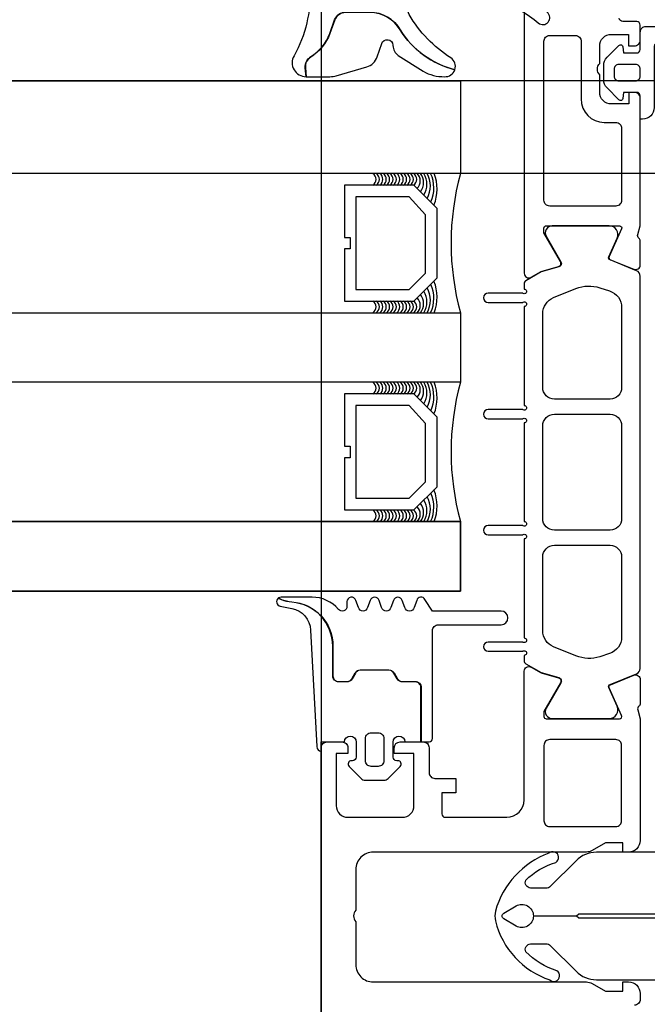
# Model space of a CAD drawing. Header units: millimetres. Extents: x 373037 to 682063, y 76092 to 274210.
# Tile 478 of 552: x 674343 to 674397, y 273166 to 273250. Entities that reach past the tile are written whole.
import ezdxf

# ---------------------------------------------------------------- set-up
doc = ezdxf.new("R2010")
doc.units = ezdxf.units.MM
doc.header["$LTSCALE"] = 100
doc.layers.get('0').update_dxf_attribs({"linetype": 'CONTINUOUS'})
doc.layers.add('PUDORYS', color=253, linetype='CONTINUOUS')

# ---------------------------------------------------------------- blocks, each defined once
blk = doc.blocks.new('284336')
for points in [[(-0.7, -9.6), (-10, -9.6, 0.414511), (-10.51, -10.11), (-10.51, -15.51, -1), (-11.69, -15.51), (-11.69, -9.605), (-12.695, -8.948, -0.668884), (-12.6, -8.233), (-11.993, -8.006, 0.766384), (-11.993, -7.214), (-12.6, -6.987, -0.76831), (-12.6, -6.233), (-11.993, -6.006, 0.766384), (-11.993, -5.214), (-12.6, -4.987, -0.76831), (-12.6, -4.233), (-11.993, -4.006, 0.766384), (-11.993, -3.214), (-12.6, -2.987, -0.877523), (-12.5, -2.22), (-12.1, -2.22, 0.698129), (-11.835, -1.497, -0.220231), (-12.89, 0.782), (-12.89, 3.454, -0.157143), (-12.817, 3.682), (-12.688, 3.424, -0.067482), (-12.476, 2.53, 0.393136), (-8.659, -1.02), (-6.1, -1.02, -0.414214), (-5.61, -1.51), (-5.61, -2.221, -0.267949), (-5.855, -2.646), (-6.355, -2.934, 0.267949), (-6.61, -3.376), (-6.61, -5.844, 0.267949), (-6.355, -6.286), (-5.855, -6.574, -0.267949), (-5.61, -6.999), (-5.61, -8.11, 0.414215), (-5.1, -8.62), (-0.41, -8.62), (-0.41, -9.31, -0.414212), (-0.7, -9.6)], [(-0.41, 0), (-0.41, -2, 0.990243), (-0.4, -3.02), (0.9, -3.02, 0.414214), (1.21, -2.71), (1.21, -2.61, -0.668123), (1.705, -2.405), (2.746, -3.445, -0.199004), (2.89, -3.792), (2.89, -5.428, -0.199038), (2.746, -5.775), (1.705, -6.815, -0.668191), (1.21, -6.61), (1.21, -6.51, 0.414214), (0.9, -6.2), (-0.4, -6.2, 0.990269), (-0.41, -7.22), (-0.41, -8.6), (-5.1, -8.6, -0.414215), (-5.59, -8.11), (-5.59, -6.999, 0.267949), (-5.845, -6.557), (-6.345, -6.268, -0.267949), (-6.59, -5.844), (-6.59, -3.376, -0.267949), (-6.345, -2.952), (-5.845, -2.663, 0.267949), (-5.59, -2.221), (-5.59, -1.51, 0.414214), (-6.1, -1), (-8.659, -1, -0.393156), (-12.456, 2.532, 0.067572), (-12.669, 3.432), (-12.803, 3.7, -0.637545), (-12.117, 3.529), (-11.923, 2.531, 0.344315), (-10.055, 0.907), (0, 0.38, -0.406913), (0.39, 0), (-0.41, 0)], [(1.7, -4.31, 0.414235), (1.2, -3.81), (-0.7, -3.81, 0.414214), (-1.2, -4.31), (-1.2, -4.91, 0.414214), (-0.7, -5.41), (1.2, -5.41, 0.414235), (1.7, -4.91), (1.7, -4.31)]]:
    blk.add_lwpolyline(points, format="xyb", close=True)
blk = doc.blocks.new('284325')
for points in [[(0.836, -5.231, -0.560316), (0.937, -4.729), (1.943, -4.363, 0.3153), (2.14, -4.081), (2.14, -1.886, 0.451558), (1.802, -1.588), (0.905, -1.702, -0.399586), (0.568, -1.462), (0.297, -0.069, -0.415977), (0.528, 0.288, 0.024107), (6.149, 1.242, 0.076636), (8.992, 2.341, -0.577615), (10.79, 1.299), (10.015, 1.369, 0.283171), (9.078, 0.899, -0.168429), (7.068, -0.736), (5.898, -1.161, 0.315302), (5.24, -2.101), (5.24, -4.21, 0.269719), (6.757, -6.818, -0.194797), (10.185, -11.528, -0.342663), (9.166, -11.166, 0.119207), (5.433, -7.586, 0.578571), (3.63, -8.623), (3.629, -11.77, 0.176415), (6.159, -18.716, -1), (5.24, -19.487, -0.176415), (2.43, -11.771), (2.43, -8.891, 0.208286), (0.836, -5.231)], [(8.954, -6.65), (10.325, -8.78, -0.134555), (10.789, -10.631, -0.339795), (10.194, -11.525, 0.194788), (6.762, -6.809, -0.269736), (5.25, -4.21), (5.25, -2.101, -0.315302), (5.901, -1.171), (7.071, -0.745, 0.168429), (9.086, 0.894, -0.283167), (10.014, 1.359), (10.79, 1.289), (10.791, -0.743, -0.070852), (10.712, -1.302), (9.95, -3.927, -0.241839), (9.08, -4.826), (7.933, -5.215, 0.836024), (8.08, -6.191), (8.112, -6.191, -0.255349), (8.954, -6.65)]]:
    blk.add_lwpolyline(points, format="xyb", close=True)
blk = doc.blocks.new('244748_a')
blk.add_lwpolyline([(8.317, -1.695, 0.082248), (6.343, -0.896, -1.09695), (6.943, -0.101, -0.315353), (11.26, -5.152, -0.480529), (10.87, -5.64), (4.269, -5.64), (4.079, -5.45), (-16.527, -5.45), (-16.717, -5.64), (-20.426, -5.64, 0.574019), (-21.926, -4.784), (-22.99, -5.403, 0.524827), (-22.99, -5.897), (-21.926, -6.516, 0.574021), (-20.426, -5.66), (-16.717, -5.66), (-16.527, -5.85), (4.079, -5.85), (4.269, -5.66), (10.87, -5.66, -0.480529), (11.26, -6.148, -0.326229), (6.881, -11.091, -1.09695), (6.281, -10.297, 0.081457), (8.317, -9.605, 0.599203), (7.485, -8.05), (5.524, -8.05, 0.198965), (5.171, -8.197), (2.217, -11.15), (0.929, -12.01, -0.738038), (0.509, -11.62), (0.866, -11, 1), (0.346, -10.7), (0, -11.3), (-0.979, -11.3, 0.619205), (-1.45, -12.061), (-1.275, -12.426, -0.808139), (-2.038, -13.038), (-3.632, -11.444, 0.198906), (-4.339, -11.151), (-14.987, -11.15, -0.198936), (-16.755, -10.418), (-18.976, -8.197, 0.198942), (-19.33, -8.05), (-20.666, -8.05, 0.500217), (-21.094, -8.731, 0.122037), (-18.497, -10.274, -1.093735), (-19.1, -11.066, -0.240768), (-23.705, -6.07, -0.106226), (-23.705, -5.23, -0.256232), (-19.005, -0.132, -1.093735), (-18.402, -0.924, 0.116856), (-21.094, -2.569, 0.500217), (-20.666, -3.25), (-19.33, -3.25, 0.198942), (-18.976, -3.104), (-16.755, -0.882, -0.198936), (-14.987, -0.149), (-4.339, -0.149, 0.198907), (-3.632, 0.144), (-2.038, 1.738, -0.808139), (-1.275, 1.126), (-1.45, 0.761, 0.619205), (-0.979, 0), (0, 0), (0.346, -0.6, 1), (0.866, -0.3), (0.509, 0.32, -0.738038), (0.929, 0.71), (2.217, -0.15), (5.171, -3.104, 0.198965), (5.524, -3.25), (7.485, -3.25, 0.599203)], format="xyb", close=True)
blk = doc.blocks.new('246426')
for points in [[(-1.84, 0.643), (-2.861, -0.378, 0.198926), (-3.154, -1.085), (-3.154, -2.312, 0.198926), (-2.861, -3.019), (-1.84, -4.04, 0.637051), (-1.5, -3.916), (-1.454, -3.398), (-0.301, -3.398, -0.41484), (-0.001, -3.699), (-0.004, -5.19, 0.414232), (0.496, -5.69), (2.145, -5.69, 0.071862), (2.201, -5.682, 0.157876), (3.727, -4.638, 0.360336), (3.48, 2.389, 0.964062), (2.537, 1.485, -0.403385), (2.251, -4.337, -0.190964), (2.114, -4.391), (1.696, -4.391, -0.414214), (1.196, -3.891), (1.196, 1.31, 0.414201), (0.196, 2.31), (-0.004, 2.31), (-0.004, 0.302, -0.414214), (-0.304, 0.002), (-1.454, 0.002), (-1.5, 0.519, 0.637051), (-1.84, 0.643)], [(-2.254, -1.398, -0.414214), (-1.854, -0.998), (-0.404, -0.998, -0.414214), (-0.004, -1.398), (-0.004, -1.998, -0.414214), (-0.404, -2.398), (-1.854, -2.398, -0.414214), (-2.254, -1.998), (-2.254, -1.398)]]:
    blk.add_lwpolyline(points, format="xyb", close=True)

msp = doc.modelspace()

# ---------------------------------------------------------------- linework, layer by layer
at = {"layer": 'PUDORYS', "color": 252, "true_color": 0x939598}
for p, q in [((674038.144, 273245.154), (674381.138, 273245.154)), ((674381.138, 273245.154), (674381.138, 273237.154)), ((674381.138, 273245.154), (674381.138, 273237.154)), ((674381.138, 273237.154), (674038.144, 273237.154)), ((674038.144, 273225.154), (674381.138, 273225.154)), ((674381.138, 273225.154), (674381.138, 273219.154)), ((674381.138, 273225.154), (674381.138, 273219.154)), ((674381.138, 273219.154), (674038.144, 273219.154)), ((674038.144, 273207.154), (674381.138, 273207.154)), ((674381.138, 273207.154), (674381.138, 273201.154)), ((674381.138, 273207.154), (674381.138, 273201.154)), ((674381.138, 273201.154), (674038.144, 273201.154))]:
    msp.add_line(p, q, dxfattribs=at)
at = {"layer": 'PUDORYS', "color": 252, "ltscale": 15, "true_color": 0x939598}
for points in [[(674369.138, 273038.154), (674434.138, 273038.154), (674434.138, 273267.154), (674369.138, 273267.154)], [(655063.637, 249619.154), (681589.64, 249619.154), (681589.64, 273245.154), (655063.637, 273245.154)], [(681581.64, 273237.154), (655071.637, 273237.154), (655071.637, 249627.154), (681581.64, 249627.154)], [(674381.138, 273219.154), (674038.144, 273219.154), (674038.144, 273225.154), (674381.138, 273225.154)], [(674038.144, 273201.154), (674381.138, 273201.154), (674381.138, 273207.154), (674038.144, 273207.154)]]:
    msp.add_lwpolyline(points, close=True, dxfattribs=at)
at = {"layer": 'PUDORYS', "color": 252, "true_color": 0x939598}
for points in [[(674386.638, 273260.954), (674386.638, 273232.654), (674386.638, 273228.554, 0.57735), (674387.238, 273228.208), (674388.101, 273228.706), (674389.593, 273229.134, 0.488701), (674389.77, 273229.573), (674388.338, 273232.039), (674388.338, 273232.459, -0.432566), (674388.538, 273232.654), (674394.843, 273232.654, -0.548397), (674395.028, 273232.373), (674393.96, 273229.989, 0.425336), (674394.068, 273229.722), (674396.091, 273228.905, 0.531563), (674396.641, 273229.276), (674396.641, 273231.34, 0.231306), (674396.525, 273231.577, -0.306185), (674396.421, 273231.897), (674396.638, 273232.654), (674396.638, 273232.654), (674396.638, 273243.654, 0.414426), (674396.138, 273244.154), (674395.645, 273244.154), (674395.645, 273243.154), (674394.145, 273243.154, -0.414214), (674393.145, 273244.154), (674393.145, 273245.654, -0.399985), (674393.145, 273246.654), (674393.145, 273248.154, -0.414214), (674394.145, 273249.154), (674395.638, 273249.154), (674395.638, 273248.154), (674396.138, 273248.154, 0.414456), (674396.638, 273248.655), (674396.637, 273249.955, 0.413971), (674396.337, 273250.254), (674395.138, 273250.254, -0.414214), (674394.838, 273250.554)], [(674386.638, 273260.954), (674386.638, 273232.654), (674386.638, 273228.554, 0.57735), (674387.238, 273228.208), (674388.101, 273228.706), (674389.593, 273229.134, 0.488701), (674389.77, 273229.573), (674388.338, 273232.039), (674388.338, 273232.459, -0.432566), (674388.538, 273232.654), (674394.843, 273232.654, -0.548397), (674395.028, 273232.373), (674393.96, 273229.989, 0.425336), (674394.068, 273229.722), (674396.091, 273228.905, 0.531563), (674396.641, 273229.276), (674396.641, 273231.34, 0.231306), (674396.525, 273231.577, -0.306185), (674396.421, 273231.897), (674396.638, 273232.654), (674396.638, 273232.654), (674396.638, 273243.654, 0.414426), (674396.138, 273244.154), (674395.645, 273244.154), (674395.645, 273243.154), (674394.145, 273243.154, -0.414214), (674393.145, 273244.154), (674393.145, 273245.654, -0.399985), (674393.145, 273246.654), (674393.145, 273248.154, -0.414214), (674394.145, 273249.154), (674395.638, 273249.154), (674395.638, 273248.154), (674396.138, 273248.154, 0.414456), (674396.638, 273248.655), (674396.637, 273249.955, 0.413971), (674396.337, 273250.254), (674395.138, 273250.254, -0.414214), (674394.838, 273250.554)], [(674369.138, 273039.154), (674369.138, 273187.654, -0.414214), (674369.638, 273188.154), (674370.938, 273188.154, -0.41422), (674371.438, 273187.654), (674371.438, 273187.154), (674370.438, 273187.154), (674370.438, 273182.654, 0.414214), (674371.438, 273181.654), (674376.138, 273181.654, 0.414214), (674377.138, 273182.654), (674377.138, 273187.154), (674375.438, 273187.154), (674375.438, 273187.654, -0.414201), (674375.938, 273188.154), (674377.938, 273188.154, -0.414214), (674378.438, 273187.654), (674378.438, 273185.511, 0.414214), (674378.938, 273185.011), (674380.738, 273185.011), (674380.738, 273183.76), (674379.538, 273183.76), (674379.538, 273181.954, 0.414214), (674379.838, 273181.654), (674385.137, 273181.654, 0.414167), (674386.637, 273183.154), (674386.638, 273190.152), (674386.638, 273194.252, -0.57735), (674387.238, 273194.599), (674388.101, 273194.1), (674389.593, 273193.672, -0.488701), (674389.77, 273193.233), (674388.338, 273190.768), (674388.338, 273190.347, 0.432566), (674388.538, 273190.152), (674394.843, 273190.152, 0.548397), (674395.028, 273190.434), (674393.96, 273192.818, -0.425336), (674394.068, 273193.085), (674396.091, 273193.901, -0.531563), (674396.641, 273193.53), (674396.641, 273191.466, -0.231306), (674396.525, 273191.229, 0.306185), (674396.421, 273190.91), (674396.638, 273190.152), (674396.638, 273179.649, -0.414214), (674395.638, 273178.649), (674395.138, 273178.649), (674395.138, 273179.449), (674393.638, 273179.449), (674392.494, 273178.788, -0.13165), (674391.994, 273178.654), (674373.63, 273178.654, 0.414214), (674372.13, 273177.154), (674372.13, 273173.654, 0.399985), (674372.13, 273172.654), (674372.13, 273168.954, 0.414214), (674373.63, 273167.454), (674391.994, 273167.454, -0.13165), (674392.494, 273167.32), (674393.638, 273166.66), (674395.138, 273166.66), (674395.138, 273167.46), (674395.638, 273167.46, -0.414214), (674396.638, 273166.46), (674396.638, 273165.954, -0.414214), (674396.138, 273165.454)], [(674369.138, 273039.154), (674369.138, 273187.654, -0.414214), (674369.638, 273188.154), (674370.938, 273188.154, -0.41422), (674371.438, 273187.654), (674371.438, 273187.154), (674370.438, 273187.154), (674370.438, 273182.654, 0.414214), (674371.438, 273181.654), (674376.138, 273181.654, 0.414214), (674377.138, 273182.654), (674377.138, 273187.154), (674375.438, 273187.154), (674375.438, 273187.654, -0.414201), (674375.938, 273188.154), (674377.938, 273188.154, -0.414214), (674378.438, 273187.654), (674378.438, 273185.511, 0.414214), (674378.938, 273185.011), (674380.738, 273185.011), (674380.738, 273183.76), (674379.538, 273183.76), (674379.538, 273181.954, 0.414214), (674379.838, 273181.654), (674385.137, 273181.654, 0.414167), (674386.637, 273183.154), (674386.638, 273190.152), (674386.638, 273194.252, -0.57735), (674387.238, 273194.599), (674388.101, 273194.1), (674389.593, 273193.672, -0.488701), (674389.77, 273193.233), (674388.338, 273190.768), (674388.338, 273190.347, 0.432566), (674388.538, 273190.152), (674394.843, 273190.152, 0.548397), (674395.028, 273190.434), (674393.96, 273192.818, -0.425336), (674394.068, 273193.085), (674396.091, 273193.901, -0.531563), (674396.641, 273193.53), (674396.641, 273191.466, -0.231306), (674396.525, 273191.229, 0.306185), (674396.421, 273190.91), (674396.638, 273190.152), (674396.638, 273179.649, -0.414214), (674395.638, 273178.649), (674395.138, 273178.649), (674395.138, 273179.449), (674393.638, 273179.449), (674392.494, 273178.788, -0.13165), (674391.994, 273178.654), (674373.63, 273178.654, 0.414214), (674372.13, 273177.154), (674372.13, 273173.654, 0.399985), (674372.13, 273172.654), (674372.13, 273168.954, 0.414214), (674373.63, 273167.454), (674391.994, 273167.454, -0.13165), (674392.494, 273167.32), (674393.638, 273166.66), (674395.138, 273166.66), (674395.138, 273167.46), (674395.638, 273167.46, -0.414214), (674396.638, 273166.46), (674396.638, 273165.954, -0.414214), (674396.138, 273165.454)]]:
    msp.add_lwpolyline(points, format="xyb", dxfattribs=at)
for points in [[(674388.338, 273234.854), (674388.338, 273248.554, -0.414214), (674388.838, 273249.054), (674391.045, 273249.054, -0.414214), (674391.545, 273248.554), (674391.545, 273243.584, 0.411139), (674393.545, 273241.554), (674394.538, 273241.554, -0.414214), (674395.038, 273241.054), (674395.038, 273234.854, -0.414214), (674394.538, 273234.354), (674388.838, 273234.354, -0.414214), (674388.338, 273234.854)], [(674388.338, 273234.854), (674388.338, 273248.554, -0.414214), (674388.838, 273249.054), (674391.045, 273249.054, -0.414214), (674391.545, 273248.554), (674391.545, 273243.584, 0.411139), (674393.545, 273241.554), (674394.538, 273241.554, -0.414214), (674395.038, 273241.054), (674395.038, 273234.854, -0.414214), (674394.538, 273234.354), (674388.838, 273234.354, -0.414214), (674388.338, 273234.854)], [(674396.638, 273194.493), (674396.639, 273206.404), (674396.638, 273228.315, 0.305837), (674396.325, 273228.779), (674394.038, 273229.702, -0.425336), (674393.93, 273229.969), (674394.647, 273231.588, 0.543753), (674393.963, 273232.644), (674389.058, 273232.644, 0.578182), (674388.539, 273231.743), (674389.801, 273229.551, -0.488505), (674389.624, 273229.112), (674388.109, 273228.678), (674386.789, 273227.915, 0.282478), (674386.639, 273227.639), (674386.639, 273227.194, -1.447009), (674386.507, 273226.844), (674383.539, 273226.844, 1), (674383.539, 273226.044), (674386.507, 273226.044, -1.447009), (674386.639, 273225.694), (674386.639, 273217.154, -1.447009), (674386.507, 273216.804), (674383.539, 273216.804, 1), (674383.539, 273216.004), (674386.507, 273216.004, -1.447009), (674386.639, 273215.654), (674386.639, 273207.154, -1.447009), (674386.507, 273206.804), (674383.539, 273206.804, 1), (674383.539, 273206.004), (674386.507, 273206.004, -1.447009), (674386.639, 273205.654), (674386.639, 273197.114, -1.447009), (674386.507, 273196.764), (674383.539, 273196.764, 1), (674383.539, 273195.964), (674386.507, 273195.964, -1.447009), (674386.639, 273195.614), (674386.639, 273195.169, 0.282478), (674386.789, 273194.893), (674388.109, 273194.131), (674389.624, 273193.696, -0.488505), (674389.801, 273193.257), (674388.539, 273191.066, 0.578182), (674389.058, 273190.164), (674393.963, 273190.164, 0.543753), (674394.647, 273191.221), (674393.93, 273192.839, -0.425336), (674394.038, 273193.107), (674396.325, 273194.03, 0.305837), (674396.638, 273194.493)], [(674396.638, 273194.493), (674396.639, 273206.404), (674396.638, 273228.315, 0.305837), (674396.325, 273228.779), (674394.038, 273229.702, -0.425336), (674393.93, 273229.969), (674394.647, 273231.588, 0.543753), (674393.963, 273232.644), (674389.058, 273232.644, 0.578182), (674388.539, 273231.743), (674389.801, 273229.551, -0.488505), (674389.624, 273229.112), (674388.109, 273228.678), (674386.789, 273227.915, 0.282478), (674386.639, 273227.639), (674386.639, 273227.194, -1.447009), (674386.507, 273226.844), (674383.539, 273226.844, 1), (674383.539, 273226.044), (674386.507, 273226.044, -1.447009), (674386.639, 273225.694), (674386.639, 273217.154, -1.447009), (674386.507, 273216.804), (674383.539, 273216.804, 1), (674383.539, 273216.004), (674386.507, 273216.004, -1.447009), (674386.639, 273215.654), (674386.639, 273207.154, -1.447009), (674386.507, 273206.804), (674383.539, 273206.804, 1), (674383.539, 273206.004), (674386.507, 273206.004, -1.447009), (674386.639, 273205.654), (674386.639, 273197.114, -1.447009), (674386.507, 273196.764), (674383.539, 273196.764, 1), (674383.539, 273195.964), (674386.507, 273195.964, -1.447009), (674386.639, 273195.614), (674386.639, 273195.169, 0.282478), (674386.789, 273194.893), (674388.109, 273194.131), (674389.624, 273193.696, -0.488505), (674389.801, 273193.257), (674388.539, 273191.066, 0.578182), (674389.058, 273190.164), (674393.963, 273190.164, 0.543753), (674394.647, 273191.221), (674393.93, 273192.839, -0.425336), (674394.038, 273193.107), (674396.325, 273194.03, 0.305837), (674396.638, 273194.493)], [(674395.039, 273225.605), (674395.039, 273218.704, -0.414218), (674394.039, 273217.704), (674389.239, 273217.704, -0.414218), (674388.239, 273218.704), (674388.239, 273225.067, -0.305619), (674389.176, 273226.457), (674391.101, 273227.235, -0.176429), (674393.153, 273227.307), (674394.003, 273227.031, -0.324916), (674395.039, 273225.605)], [(674395.039, 273225.605), (674395.039, 273218.704, -0.414218), (674394.039, 273217.704), (674389.239, 273217.704, -0.414218), (674388.239, 273218.704), (674388.239, 273225.067, -0.305619), (674389.176, 273226.457), (674391.101, 273227.235, -0.176429), (674393.153, 273227.307), (674394.003, 273227.031, -0.324916), (674395.039, 273225.605)], [(674395.039, 273215.404), (674395.039, 273207.404, -0.414214), (674394.039, 273206.404), (674389.239, 273206.404, -0.414214), (674388.239, 273207.404), (674388.239, 273215.404, -0.414214), (674389.239, 273216.404), (674394.039, 273216.404, -0.414214), (674395.039, 273215.404)], [(674395.039, 273215.404), (674395.039, 273207.404, -0.414214), (674394.039, 273206.404), (674389.239, 273206.404, -0.414214), (674388.239, 273207.404), (674388.239, 273215.404, -0.414214), (674389.239, 273216.404), (674394.039, 273216.404, -0.414214), (674395.039, 273215.404)], [(674395.039, 273204.104), (674395.039, 273197.204, -0.324916), (674394.003, 273195.778), (674393.153, 273195.501, -0.176429), (674391.101, 273195.573), (674389.176, 273196.352, -0.305619), (674388.239, 273197.742), (674388.239, 273204.104, -0.414218), (674389.239, 273205.104), (674394.039, 273205.104, -0.414218), (674395.039, 273204.104)], [(674395.039, 273204.104), (674395.039, 273197.204, -0.324916), (674394.003, 273195.778), (674393.153, 273195.501, -0.176429), (674391.101, 273195.573), (674389.176, 273196.352, -0.305619), (674388.239, 273197.742), (674388.239, 273204.104, -0.414218), (674389.239, 273205.104), (674394.039, 273205.104, -0.414218), (674395.039, 273204.104)], [(674394.538, 273180.854, 0.414214), (674395.038, 273181.354), (674395.038, 273187.854, 0.414214), (674394.538, 273188.354), (674388.838, 273188.354, 0.414214), (674388.338, 273187.854), (674388.338, 273181.354, 0.414214), (674388.838, 273180.854), (674394.538, 273180.854)], [(674394.538, 273180.854, 0.414214), (674395.038, 273181.354), (674395.038, 273187.854, 0.414214), (674394.538, 273188.354), (674388.838, 273188.354, 0.414214), (674388.338, 273187.854), (674388.338, 273181.354, 0.414214), (674388.838, 273180.854), (674394.538, 273180.854)]]:
    msp.add_lwpolyline(points, format="xyb", close=True, dxfattribs=at)
for points in [[(674371.138, 273226.154), (674377.138, 273226.154), (674379.138, 273228.154), (674379.138, 273234.154), (674377.138, 273236.154), (674371.138, 273236.154), (674371.138, 273231.654), (674371.638, 273231.654), (674371.638, 273230.654), (674371.138, 273230.654)], [(674371.138, 273226.154), (674377.138, 273226.154), (674379.138, 273228.154), (674379.138, 273234.154), (674377.138, 273236.154), (674371.138, 273236.154), (674371.138, 273231.654), (674371.638, 273231.654), (674371.638, 273230.654), (674371.138, 273230.654)], [(674372.138, 273235.154), (674372.138, 273227.154), (674376.724, 273227.154), (674378.138, 273228.569), (674378.138, 273233.602), (674376.724, 273235.154)], [(674372.138, 273235.154), (674372.138, 273227.154), (674376.724, 273227.154), (674378.138, 273228.569), (674378.138, 273233.602), (674376.724, 273235.154)], [(674371.138, 273208.154), (674377.138, 273208.154), (674379.138, 273210.154), (674379.138, 273216.154), (674377.138, 273218.154), (674371.138, 273218.154), (674371.138, 273213.654), (674371.638, 273213.654), (674371.638, 273212.654), (674371.138, 273212.654)], [(674371.138, 273208.154), (674377.138, 273208.154), (674379.138, 273210.154), (674379.138, 273216.154), (674377.138, 273218.154), (674371.138, 273218.154), (674371.138, 273213.654), (674371.638, 273213.654), (674371.638, 273212.654), (674371.138, 273212.654)], [(674372.138, 273217.154), (674372.138, 273209.154), (674376.724, 273209.154), (674378.138, 273210.569), (674378.138, 273215.602), (674376.724, 273217.154)], [(674372.138, 273217.154), (674372.138, 273209.154), (674376.724, 273209.154), (674378.138, 273210.569), (674378.138, 273215.602), (674376.724, 273217.154)]]:
    msp.add_lwpolyline(points, close=True, dxfattribs=at)
for centre, radius, start, end in [((674373.275, 273236.654), 0.596, 303.03656, 56.96344), ((674373.275, 273236.654), 0.596, 303.03656, 56.96344), ((674373.568, 273236.654), 0.596, 303.03656, 56.96344), ((674373.568, 273236.654), 0.596, 303.03656, 56.96344), ((674373.86, 273236.654), 0.596, 303.03656, 56.96344), ((674373.86, 273236.654), 0.596, 303.03656, 56.96344), ((674374.153, 273236.654), 0.596, 303.03656, 56.96344), ((674374.153, 273236.654), 0.596, 303.03656, 56.96344), ((674374.445, 273236.654), 0.596, 303.03656, 56.96344), ((674374.445, 273236.654), 0.596, 303.03656, 56.96344), ((674374.738, 273236.654), 0.596, 303.03656, 56.96344), ((674374.738, 273236.654), 0.596, 303.03656, 56.96344), ((674375.03, 273236.654), 0.596, 303.03656, 56.96344), ((674375.03, 273236.654), 0.596, 303.03656, 56.96344), ((674375.323, 273236.654), 0.596, 303.03656, 56.96344), ((674375.323, 273236.654), 0.596, 303.03656, 56.96344), ((674375.615, 273236.654), 0.596, 303.03656, 56.96344), ((674375.615, 273236.654), 0.596, 303.03656, 56.96344), ((674375.908, 273236.654), 0.596, 303.03656, 56.96344), ((674375.908, 273236.654), 0.596, 303.03656, 56.96344), ((674376.2, 273236.654), 0.596, 303.03656, 56.96344), ((674376.2, 273236.654), 0.596, 303.03656, 56.96344), ((674376.493, 273236.654), 0.596, 303.03656, 56.96344), ((674376.493, 273236.654), 0.596, 303.03656, 56.96344), ((674376.785, 273236.654), 0.596, 303.03656, 56.96344), ((674376.785, 273236.654), 0.596, 303.03656, 56.96344), ((674376.798, 273236.517), 0.879, 313.99491, 46.49644), ((674376.798, 273236.517), 0.879, 313.99491, 46.49644), ((674376.708, 273236.369), 1.263, 321.96563, 38.49956), ((674376.708, 273236.369), 1.263, 321.96563, 38.49956), ((674376.547, 273236.23), 1.712, 327.29495, 32.68565), ((674376.547, 273236.23), 1.712, 327.29495, 32.68565), ((674376.303, 273236.085), 2.248, 331.52734, 28.40281), ((674376.303, 273236.085), 2.248, 331.52734, 28.40281), ((674375.954, 273235.917), 2.897, 335.30667, 25.29515), ((674375.954, 273235.917), 2.897, 335.30667, 25.29515), ((674375.588, 273235.803), 3.546, 337.29382, 22.40905), ((674375.588, 273235.803), 3.546, 337.29382, 22.40905), ((674403.03, 273231.154), 22.699, 164.67278, 195.32722), ((674403.03, 273231.154), 22.699, 164.67278, 195.32722), ((674375.588, 273226.506), 3.546, 337.59095, 22.70618), ((674375.588, 273226.506), 3.546, 337.59095, 22.70618), ((674376.547, 273226.079), 1.712, 327.31435, 32.70505), ((674376.547, 273226.079), 1.712, 327.31435, 32.70505), ((674376.303, 273226.224), 2.248, 331.59719, 28.47266), ((674376.303, 273226.224), 2.248, 331.59719, 28.47266), ((674375.954, 273226.392), 2.897, 334.70485, 24.69333), ((674375.954, 273226.392), 2.897, 334.70485, 24.69333), ((674373.275, 273225.654), 0.596, 303.03656, 56.96344), ((674373.275, 273225.654), 0.596, 303.03656, 56.96344), ((674373.568, 273225.654), 0.596, 303.03656, 56.96344), ((674373.568, 273225.654), 0.596, 303.03656, 56.96344), ((674373.86, 273225.654), 0.596, 303.03656, 56.96344), ((674373.86, 273225.654), 0.596, 303.03656, 56.96344), ((674374.153, 273225.654), 0.596, 303.03656, 56.96344), ((674374.153, 273225.654), 0.596, 303.03656, 56.96344), ((674374.445, 273225.654), 0.596, 303.03656, 56.96344), ((674374.445, 273225.654), 0.596, 303.03656, 56.96344), ((674374.738, 273225.654), 0.596, 303.03656, 56.96344), ((674374.738, 273225.654), 0.596, 303.03656, 56.96344), ((674375.03, 273225.654), 0.596, 303.03656, 56.96344), ((674375.03, 273225.654), 0.596, 303.03656, 56.96344), ((674375.323, 273225.654), 0.596, 303.03656, 56.96344), ((674375.323, 273225.654), 0.596, 303.03656, 56.96344), ((674375.615, 273225.654), 0.596, 303.03656, 56.96344), ((674375.615, 273225.654), 0.596, 303.03656, 56.96344), ((674375.908, 273225.654), 0.596, 303.03656, 56.96344), ((674375.908, 273225.654), 0.596, 303.03656, 56.96344), ((674376.2, 273225.654), 0.596, 303.03656, 56.96344), ((674376.2, 273225.654), 0.596, 303.03656, 56.96344), ((674376.493, 273225.654), 0.596, 303.03656, 56.96344), ((674376.493, 273225.654), 0.596, 303.03656, 56.96344), ((674376.785, 273225.654), 0.596, 303.03656, 56.96344), ((674376.785, 273225.654), 0.596, 303.03656, 56.96344), ((674376.798, 273225.792), 0.879, 313.50356, 46.00509), ((674376.798, 273225.792), 0.879, 313.50356, 46.00509), ((674376.708, 273225.94), 1.263, 321.50044, 38.03437), ((674376.708, 273225.94), 1.263, 321.50044, 38.03437), ((674373.275, 273218.654), 0.596, 303.03656, 56.96344), ((674373.275, 273218.654), 0.596, 303.03656, 56.96344), ((674373.568, 273218.654), 0.596, 303.03656, 56.96344), ((674373.568, 273218.654), 0.596, 303.03656, 56.96344), ((674373.86, 273218.654), 0.596, 303.03656, 56.96344), ((674373.86, 273218.654), 0.596, 303.03656, 56.96344), ((674374.153, 273218.654), 0.596, 303.03656, 56.96344), ((674374.153, 273218.654), 0.596, 303.03656, 56.96344), ((674374.445, 273218.654), 0.596, 303.03656, 56.96344), ((674374.445, 273218.654), 0.596, 303.03656, 56.96344), ((674374.738, 273218.654), 0.596, 303.03656, 56.96344), ((674374.738, 273218.654), 0.596, 303.03656, 56.96344), ((674375.03, 273218.654), 0.596, 303.03656, 56.96344), ((674375.03, 273218.654), 0.596, 303.03656, 56.96344), ((674375.323, 273218.654), 0.596, 303.03656, 56.96344), ((674375.323, 273218.654), 0.596, 303.03656, 56.96344), ((674375.615, 273218.654), 0.596, 303.03656, 56.96344), ((674375.615, 273218.654), 0.596, 303.03656, 56.96344), ((674375.908, 273218.654), 0.596, 303.03656, 56.96344), ((674375.908, 273218.654), 0.596, 303.03656, 56.96344), ((674376.2, 273218.654), 0.596, 303.03656, 56.96344), ((674376.2, 273218.654), 0.596, 303.03656, 56.96344), ((674376.493, 273218.654), 0.596, 303.03656, 56.96344), ((674376.493, 273218.654), 0.596, 303.03656, 56.96344), ((674376.785, 273218.654), 0.596, 303.03656, 56.96344), ((674376.785, 273218.654), 0.596, 303.03656, 56.96344), ((674376.798, 273218.517), 0.879, 313.99491, 46.49644), ((674376.798, 273218.517), 0.879, 313.99491, 46.49644), ((674376.708, 273218.369), 1.263, 321.96563, 38.49956), ((674376.708, 273218.369), 1.263, 321.96563, 38.49956), ((674376.547, 273218.23), 1.712, 327.29495, 32.68565), ((674376.547, 273218.23), 1.712, 327.29495, 32.68565), ((674376.303, 273218.085), 2.248, 331.52734, 28.40281), ((674376.303, 273218.085), 2.248, 331.52734, 28.40281), ((674375.954, 273217.917), 2.897, 335.30667, 25.29515), ((674375.954, 273217.917), 2.897, 335.30667, 25.29515), ((674375.588, 273217.803), 3.546, 337.29382, 22.40905), ((674375.588, 273217.803), 3.546, 337.29382, 22.40905), ((674403.03, 273213.154), 22.699, 164.67278, 195.32722), ((674403.03, 273213.154), 22.699, 164.67278, 195.32722), ((674375.588, 273208.506), 3.546, 337.59095, 22.70618), ((674375.588, 273208.506), 3.546, 337.59095, 22.70618), ((674376.547, 273208.079), 1.712, 327.31435, 32.70505), ((674376.547, 273208.079), 1.712, 327.31435, 32.70505), ((674376.303, 273208.224), 2.248, 331.59719, 28.47266), ((674376.303, 273208.224), 2.248, 331.59719, 28.47266), ((674375.954, 273208.392), 2.897, 334.70485, 24.69333), ((674375.954, 273208.392), 2.897, 334.70485, 24.69333), ((674373.275, 273207.654), 0.596, 303.03656, 56.96344), ((674373.275, 273207.654), 0.596, 303.03656, 56.96344), ((674373.568, 273207.654), 0.596, 303.03656, 56.96344), ((674373.568, 273207.654), 0.596, 303.03656, 56.96344), ((674373.86, 273207.654), 0.596, 303.03656, 56.96344), ((674373.86, 273207.654), 0.596, 303.03656, 56.96344), ((674374.153, 273207.654), 0.596, 303.03656, 56.96344), ((674374.153, 273207.654), 0.596, 303.03656, 56.96344), ((674374.445, 273207.654), 0.596, 303.03656, 56.96344), ((674374.445, 273207.654), 0.596, 303.03656, 56.96344), ((674374.738, 273207.654), 0.596, 303.03656, 56.96344), ((674374.738, 273207.654), 0.596, 303.03656, 56.96344), ((674375.03, 273207.654), 0.596, 303.03656, 56.96344), ((674375.03, 273207.654), 0.596, 303.03656, 56.96344), ((674375.323, 273207.654), 0.596, 303.03656, 56.96344), ((674375.323, 273207.654), 0.596, 303.03656, 56.96344), ((674375.615, 273207.654), 0.596, 303.03656, 56.96344), ((674375.615, 273207.654), 0.596, 303.03656, 56.96344), ((674375.908, 273207.654), 0.596, 303.03656, 56.96344), ((674375.908, 273207.654), 0.596, 303.03656, 56.96344), ((674376.2, 273207.654), 0.596, 303.03656, 56.96344), ((674376.2, 273207.654), 0.596, 303.03656, 56.96344), ((674376.493, 273207.654), 0.596, 303.03656, 56.96344), ((674376.493, 273207.654), 0.596, 303.03656, 56.96344), ((674376.785, 273207.654), 0.596, 303.03656, 56.96344), ((674376.785, 273207.654), 0.596, 303.03656, 56.96344), ((674376.798, 273207.792), 0.879, 313.50356, 46.00509), ((674376.798, 273207.792), 0.879, 313.50356, 46.00509), ((674376.708, 273207.94), 1.263, 321.50044, 38.03437), ((674376.708, 273207.94), 1.263, 321.50044, 38.03437)]:
    msp.add_arc(centre, radius, start, end, dxfattribs=at)

# ---------------------------------------------------------------- block references
at = {"layer": 'PUDORYS', "color": 252, "true_color": 0x939598, "xscale": -1}
for name, p, rotation in [('284325', (674369.138, 273256.294), 90), ('284325', (674369.138, 273256.294), 90), ('246426', (674396.643, 273244.154), 180), ('246426', (674396.643, 273244.154), 180), ('284336', (674369.138, 273187.744), 90), ('284336', (674369.138, 273187.744), 90), ('244748_a', (674407.86, 273167.494), 180), ('244748_a', (674407.86, 273167.494), 180)]:
    msp.add_blockref(name, p, dxfattribs=dict(at, rotation=rotation))

doc.saveas('drawing.dxf')
